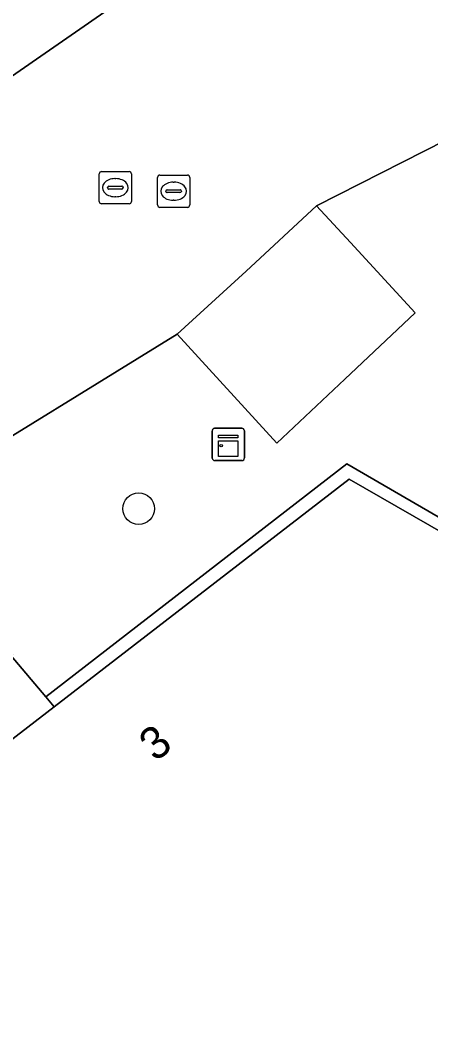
# Model space of a CAD drawing. Extents: x 161087 to 161926, y 382572 to 383873.
# Drawn here: x 161588.58 to 161601.3, y 382938.25 to 382969.85 of the extents above; entities that cross this region are included whole.
import ezdxf

# ---------------------------------------------------------------- set-up
doc = ezdxf.new("R2010")
doc.units = 0
for name, color, linetype in [('IMGEO_Boom', 7, 'Continuous'), ('IMGEO_Kast', 7, 'Continuous'), ('IMGEO_Kolk', 7, 'Continuous'), ('IMGEO_Pand', 7, 'Continuous'), ('IMGEO_Pand_nummerreeks', 7, 'Continuous'), ('IMGEO_Parkeervlak_open', 7, 'Continuous'), ('IMGEO_Rioolput', 7, 'Continuous'), ('IMGEO_Voetgangersgebied_open', 7, 'Continuous'), ('IMGEO_Voetpad_open', 7, 'Continuous')]:
    doc.layers.add(name, color=color, linetype=linetype)

msp = doc.modelspace()

# ---------------------------------------------------------------- linework, layer by layer
at = {"layer": 'IMGEO_Boom'}
msp.add_circle((161592.247, 382954.713), 0.489, dxfattribs=at)
at = {"layer": 'IMGEO_Kast'}
for p, q in [((161594.527, 382956.28), (161594.527, 382957.121)), ((161594.527, 382957.121), (161594.527, 382956.28)), ((161594.602, 382957.205), (161595.443, 382957.205)), ((161595.443, 382957.205), (161594.602, 382957.205)), ((161595.527, 382957.13), (161595.527, 382956.289)), ((161595.527, 382956.289), (161595.527, 382957.13)), ((161595.452, 382956.205), (161594.611, 382956.205)), ((161594.611, 382956.205), (161595.452, 382956.205))]:
    msp.add_line(p, q, dxfattribs=at)
for points in [[(161594.722, 382956.995), (161595.322, 382956.995), (161595.322, 382956.91), (161594.722, 382956.91), (161594.722, 382956.995)], [(161594.722, 382956.82), (161595.322, 382956.82), (161595.322, 382956.331), (161594.722, 382956.331), (161594.722, 382956.82)]]:
    msp.add_lwpolyline(points, dxfattribs=at)
msp.add_circle((161594.806, 382956.669), 0.0377, dxfattribs=at)
for centre, start, end in [((161594.605, 382957.127), 92.4484, 184.2845), ((161594.605, 382957.127), 92.4484, 184.2845), ((161595.449, 382957.127), 2.4484, 94.2845), ((161595.449, 382957.127), 2.4484, 94.2845), ((161594.605, 382956.283), 182.4484, 274.2845), ((161594.605, 382956.283), 182.4484, 274.2845), ((161595.449, 382956.283), 272.4484, 4.2845), ((161595.449, 382956.283), 272.4484, 4.2845)]:
    msp.add_arc(centre, 0.0779, start, end, dxfattribs=at)
at = {"layer": 'IMGEO_Kolk'}
for p, q in [((161592.831, 382964.13), (161592.831, 382964.982)), ((161592.906, 382965.056), (161593.758, 382965.056)), ((161593.319, 382964.836), (161593.344, 382964.836)), ((161593.832, 382964.982), (161593.832, 382964.13)), ((161593.09, 382964.55), (161593.09, 382964.562)), ((161593.528, 382964.513), (161593.13, 382964.513)), ((161593.133, 382964.599), (161593.531, 382964.599)), ((161593.574, 382964.562), (161593.574, 382964.55)), ((161593.342, 382964.276), (161593.317, 382964.276)), ((161593.758, 382964.056), (161592.906, 382964.056))]:
    msp.add_line(p, q, dxfattribs=at)
for points in [[(161592.831, 382964.13), (161592.831, 382964.982)], [(161592.906, 382965.056), (161593.758, 382965.056)], [(161593.832, 382964.982), (161593.832, 382964.13)], [(161593.758, 382964.056), (161592.906, 382964.056)]]:
    msp.add_lwpolyline(points, dxfattribs=at)
for centre, radius, start, end in [((161592.908, 382964.98), 0.0765, 91.552, 178.448), ((161592.908, 382964.98), 0.0765, 91.552, 178.448), ((161593.756, 382964.98), 0.0765, 1.552, 88.448), ((161593.756, 382964.98), 0.0765, 1.552, 88.448), ((161593.13, 382964.559), 0.0403, 85.8775, 175.7526), ((161593.127, 382964.549), 0.0366, 178.938, 274.7102), ((161593.531, 382964.556), 0.043, 264.8664, 352.4533), ((161593.535, 382964.561), 0.0386, 1.7309, 96.639), ((161592.908, 382964.132), 0.0765, 181.552, 268.448), ((161592.908, 382964.132), 0.0765, 181.552, 268.448), ((161593.756, 382964.132), 0.0765, 271.552, 358.448), ((161593.756, 382964.132), 0.0765, 271.552, 358.448)]:
    msp.add_arc(centre, radius, start, end, dxfattribs=at)
for centre, major_axis, ratio, start_param, end_param in [((161593.318, 382964.556), (-0.387, 0.002), 0.722429, 4.712389, 7.853982), ((161593.343, 382964.556), (-0.39, 0.002), 0.717154, 1.570796, 4.712389)]:
    msp.add_ellipse(centre, major_axis=major_axis, ratio=ratio, start_param=start_param, end_param=end_param, dxfattribs=at)
at = {"layer": 'IMGEO_Pand'}
for points in [[(161596.885, 382974.069), (161597.056, 382974.958), (161596.207, 382976.223), (161597.827, 382977.334), (161598.13, 382976.907), (161598.547, 382977.195), (161595.775, 382981.359), (161594.11, 382983.821), (161591.004, 382988.414), (161586.629, 382985.452), (161585.154, 382987.629), (161580.766, 382984.658), (161563.345, 382972.863), (161562.436, 382974.206), (161557.958, 382971.175), (161558.868, 382969.831), (161555.831, 382967.775), (161562.07, 382958.504), (161565.172, 382960.605), (161569.003, 382955.037), (161585.959, 382966.519), (161585.082, 382967.815), (161587.158, 382969.221), (161588.035, 382967.925)], [(161609.618, 382958.613), (161602.246, 382953.638), (161598.78, 382955.626), (161589.629, 382948.571), (161583.177, 382943.597), (161590.612, 382934.006), (161591.02, 382933.48), (161591.673, 382932.638), (161601.036, 382920.562), (161605.233, 382923.818), (161604.439, 382924.844), (161623.254, 382938.407)]]:
    msp.add_lwpolyline(points, close=True, dxfattribs=at)
at = {"layer": 'IMGEO_Parkeervlak_open'}
msp.add_lwpolyline([(161598.815, 382962.963), (161597.767, 382964.102), (161595.578, 382962.075), (161593.444, 382960.122), (161596.533, 382956.746), (161598.64, 382958.729), (161600.822, 382960.782)], close=True, dxfattribs=at)
at = {"layer": 'IMGEO_Rioolput'}
for p, q in [((161591.098, 382965.166), (161591.95, 382965.166)), ((161591.023, 382964.24), (161591.023, 382965.092)), ((161591.511, 382964.946), (161591.536, 382964.946)), ((161592.024, 382965.092), (161592.024, 382964.24)), ((161591.282, 382964.66), (161591.282, 382964.672)), ((161591.72, 382964.623), (161591.322, 382964.623)), ((161591.325, 382964.709), (161591.723, 382964.709)), ((161591.766, 382964.672), (161591.766, 382964.66)), ((161591.534, 382964.386), (161591.509, 382964.386)), ((161591.95, 382964.166), (161591.098, 382964.166))]:
    msp.add_line(p, q, dxfattribs=at)
for points in [[(161591.098, 382965.166), (161591.95, 382965.166)], [(161591.023, 382964.24), (161591.023, 382965.092)], [(161592.024, 382965.092), (161592.024, 382964.24)], [(161591.95, 382964.166), (161591.098, 382964.166)]]:
    msp.add_lwpolyline(points, dxfattribs=at)
for centre, radius, start, end in [((161591.1, 382965.09), 0.0765, 91.552, 178.448), ((161591.1, 382965.09), 0.0765, 91.552, 178.448), ((161591.948, 382965.09), 0.0765, 1.552, 88.448), ((161591.948, 382965.09), 0.0765, 1.552, 88.448), ((161591.322, 382964.669), 0.0403, 85.8775, 175.7526), ((161591.319, 382964.659), 0.0366, 178.938, 274.7102), ((161591.723, 382964.666), 0.043, 264.8664, 352.4533), ((161591.727, 382964.671), 0.0386, 1.7309, 96.639), ((161591.1, 382964.242), 0.0765, 181.552, 268.448), ((161591.1, 382964.242), 0.0765, 181.552, 268.448), ((161591.948, 382964.242), 0.0765, 271.552, 358.448), ((161591.948, 382964.242), 0.0765, 271.552, 358.448)]:
    msp.add_arc(centre, radius, start, end, dxfattribs=at)
for centre, major_axis, ratio, start_param, end_param in [((161591.51, 382964.666), (-0.387, 0.002), 0.722429, 4.712389, 7.853982), ((161591.535, 382964.666), (-0.39, 0.002), 0.717154, 1.570796, 4.712389)]:
    msp.add_ellipse(centre, major_axis=major_axis, ratio=ratio, start_param=start_param, end_param=end_param, dxfattribs=at)
at = {"layer": 'IMGEO_Voetgangersgebied_open'}
for points in [[(161596.885, 382974.069), (161588.035, 382967.925), (161585.959, 382966.519), (161569.003, 382955.037), (161565.871, 382952.916), (161563.813, 382951.712), (161560.769, 382949.674), (161558.455, 382948.112), (161555.17, 382945.878), (161546.683, 382940.167), (161540.192, 382935.847), (161537.139, 382933.73), (161542.925, 382925.429), (161547.873, 382918.33)], [(161584.599, 382954.611), (161585.852, 382955.454), (161593.444, 382960.122), (161595.578, 382962.075), (161597.767, 382964.102), (161611.79, 382971.239)]]:
    msp.add_lwpolyline(points, dxfattribs=at)
at = {"layer": 'IMGEO_Voetpad_open'}
msp.add_lwpolyline([(161611.79, 382971.239), (161597.767, 382964.102), (161598.815, 382962.963), (161600.822, 382960.782), (161598.64, 382958.729), (161596.533, 382956.746), (161593.444, 382960.122), (161585.852, 382955.454), (161584.599, 382954.611), (161584.813, 382954.298), (161572.608, 382945.998), (161572.373, 382946.378), (161570.56, 382945.2), (161573.441, 382941.522), (161574.131, 382942.159), (161582.151, 382949.569), (161584.232, 382947.551), (161588.079, 382950.504), (161588.332, 382950.179), (161588.295, 382950.151), (161589.365, 382948.884), (161598.708, 382956.104), (161602.176, 382954.091)], dxfattribs=at)
for points in [[(161607.013, 382926.093), (161614.298, 382931.423), (161616.858, 382933.297), (161623.818, 382938.295), (161609.726, 382959.172), (161602.176, 382954.091), (161598.708, 382956.104), (161589.365, 382948.884), (161589.629, 382948.571), (161598.78, 382955.626), (161602.246, 382953.638), (161609.618, 382958.613), (161623.254, 382938.407), (161604.439, 382924.844), (161605.233, 382923.818), (161601.036, 382920.562), (161591.673, 382932.638), (161591.332, 382932.438), (161600.974, 382920.016), (161605.79, 382923.757), (161604.982, 382924.754)], [(161583.954, 382937.82), (161584.447, 382938.221), (161588.636, 382932.817), (161590.612, 382934.006), (161583.177, 382943.597), (161589.629, 382948.571), (161589.365, 382948.884), (161588.295, 382950.151), (161583.8, 382946.786), (161583.608, 382947.071), (161582.153, 382948.482), (161574.603, 382941.532), (161583.888, 382929.19), (161588.496, 382931.961)]]:
    msp.add_lwpolyline(points, close=True, dxfattribs=at)

# ---------------------------------------------------------------- texts
at = {"layer": 'IMGEO_Pand_nummerreeks'}
msp.add_text('3', height=1, rotation=37.6319, dxfattribs=at).set_placement((161592.762, 382946.846))

doc.saveas('drawing.dxf')
